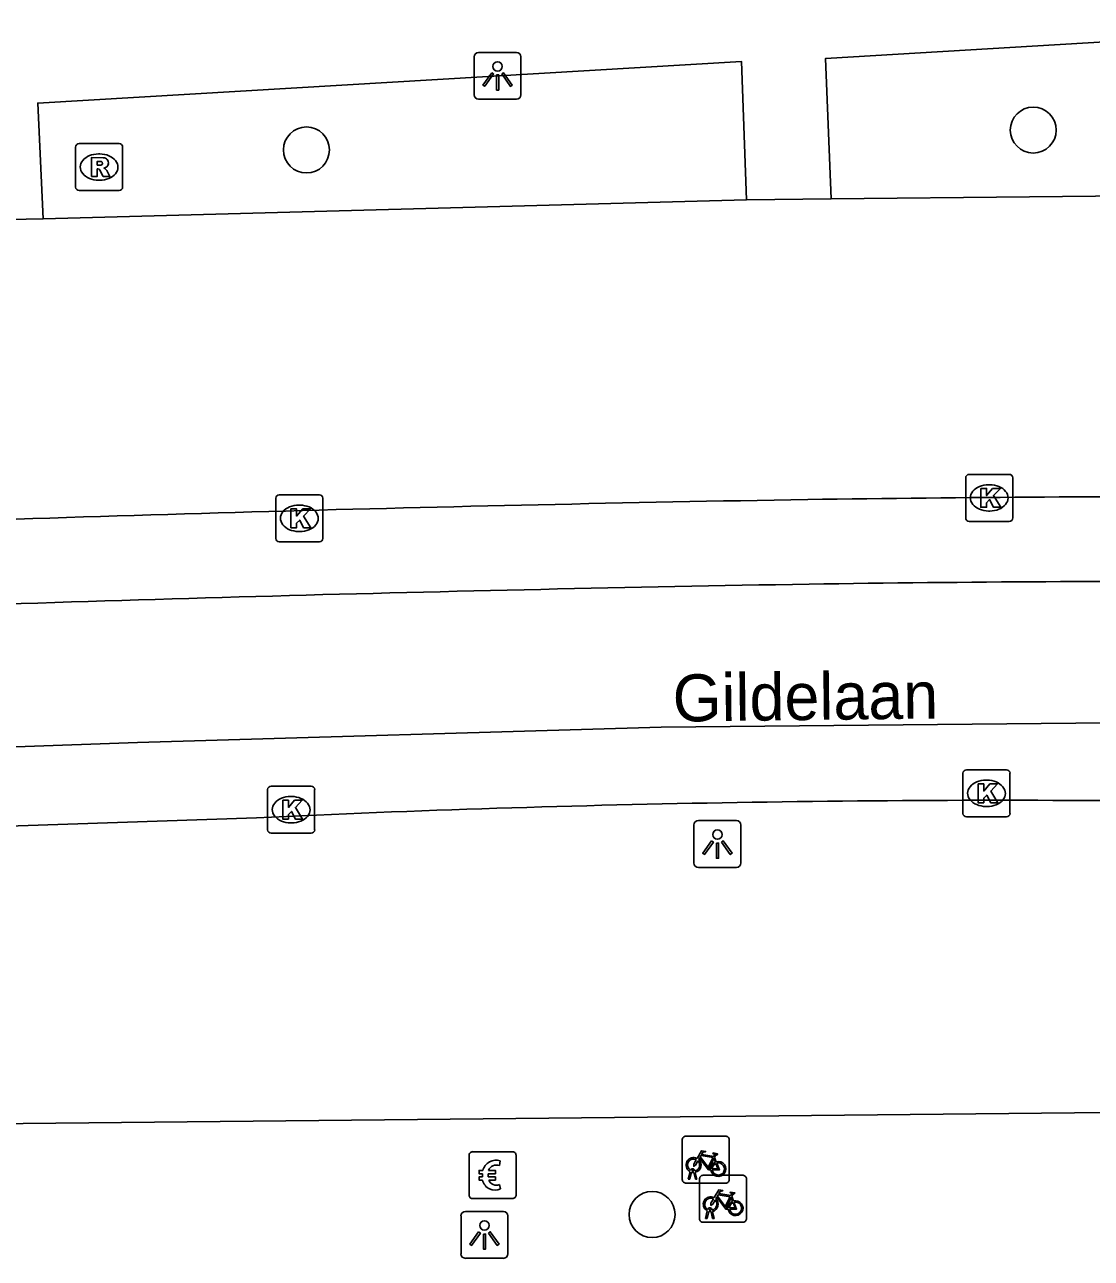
# Model space of a CAD drawing. Extents: x 160861 to 161308, y 384024 to 384878.
# Drawn here: x 161155.67 to 161178.37, y 384282.08 to 384308.33 of the extents above; entities that cross this region are included whole.
import ezdxf

# ---------------------------------------------------------------- set-up
doc = ezdxf.new("R2010")
doc.units = 0
for name, color, linetype in [('IMGEO_Betaalautomaat', 7, 'Continuous'), ('IMGEO_Boom', 7, 'Continuous'), ('IMGEO_Fietsenrek', 7, 'Continuous'), ('IMGEO_Kolk', 7, 'Continuous'), ('IMGEO_Lichtpunt', 7, 'Continuous'), ('IMGEO_Openbare_ruimte_label', 7, 'Continuous'), ('IMGEO_Parkeervlak_open', 7, 'Continuous'), ('IMGEO_Rijbaan_lokaal_gesloten', 7, 'Continuous'), ('IMGEO_Rioolput', 7, 'Continuous'), ('IMGEO_Voetpad_open', 7, 'Continuous')]:
    doc.layers.add(name, color=color, linetype=linetype)

msp = doc.modelspace()

# ---------------------------------------------------------------- linework, layer by layer
at = {"layer": 'IMGEO_Betaalautomaat'}
for p, q in [((161165.206, 384284.35), (161166.047, 384284.35)), ((161166.047, 384284.35), (161165.206, 384284.35)), ((161165.131, 384283.426), (161165.131, 384284.267)), ((161165.131, 384284.267), (161165.131, 384283.426)), ((161165.793, 384284.155), (161165.776, 384284.055)), ((161166.13, 384284.276), (161166.13, 384283.435)), ((161166.13, 384283.435), (161166.13, 384284.276)), ((161165.414, 384283.814), (161165.414, 384283.882)), ((161165.535, 384283.882), (161165.535, 384283.814)), ((161165.78, 384283.649), (161165.802, 384283.562)), ((161166.056, 384283.351), (161165.215, 384283.351)), ((161165.215, 384283.351), (161166.056, 384283.351))]:
    msp.add_line(p, q, dxfattribs=at)
for points in [[(161165.414, 384283.882), (161165.345, 384283.882), (161165.345, 384283.951), (161165.424, 384283.951)], [(161165.419, 384283.745), (161165.345, 384283.745), (161165.345, 384283.814), (161165.414, 384283.814)], [(161165.546, 384283.951), (161165.693, 384283.951), (161165.693, 384283.882), (161165.535, 384283.882)], [(161165.535, 384283.814), (161165.693, 384283.814), (161165.693, 384283.745), (161165.549, 384283.745)]]:
    msp.add_lwpolyline(points, dxfattribs=at)
for centre, radius, start, end in [((161165.209, 384284.273), 0.0779, 92.4484, 184.2845), ((161165.209, 384284.273), 0.0779, 92.4484, 184.2845), ((161166.053, 384284.273), 0.0779, 2.4484, 94.2845), ((161166.053, 384284.273), 0.0779, 2.4484, 94.2845), ((161165.707, 384283.875), 0.293, 73.014, 165.0139), ((161165.713, 384283.888), 0.179, 69.3236, 159.5683), ((161165.68, 384283.8), 0.267, 191.8096, 297.0389), ((161165.713, 384283.815), 0.179, 202.7625, 291.8693), ((161165.209, 384283.429), 0.0779, 182.4484, 274.2845), ((161165.209, 384283.429), 0.0779, 182.4484, 274.2845), ((161166.053, 384283.429), 0.0779, 272.4484, 4.2845), ((161166.053, 384283.429), 0.0779, 272.4484, 4.2845)]:
    msp.add_arc(centre, radius, start, end, dxfattribs=at)
at = {"layer": 'IMGEO_Boom'}
for centre in [(161177.136, 384306.084), (161161.671, 384305.661), (161169.025, 384283.014)]:
    msp.add_circle(centre, 0.489, dxfattribs=at)
at = {"layer": 'IMGEO_Fietsenrek'}
for p, q in [((161169.668, 384283.756), (161169.668, 384284.597)), ((161169.668, 384284.597), (161169.668, 384283.756)), ((161169.743, 384284.681), (161170.584, 384284.681)), ((161170.584, 384284.681), (161169.743, 384284.681)), ((161170.668, 384284.606), (161170.668, 384283.765)), ((161170.668, 384283.765), (161170.668, 384284.606)), ((161170.355, 384284.23), (161170.391, 384284.135)), ((161169.795, 384283.765), (161169.834, 384283.925)), ((161169.864, 384283.913), (161169.829, 384283.765)), ((161169.906, 384283.937), (161169.905, 384283.941)), ((161169.947, 384283.765), (161169.913, 384283.907)), ((161169.937, 384283.948), (161169.938, 384283.941)), ((161169.945, 384283.911), (161169.98, 384283.765)), ((161170.109, 384283.848), (161170.95, 384283.848)), ((161170.95, 384283.848), (161170.109, 384283.848)), ((161171.034, 384283.773), (161171.034, 384282.932)), ((161171.034, 384282.932), (161171.034, 384283.773)), ((161170.593, 384283.681), (161169.752, 384283.681)), ((161169.752, 384283.681), (161170.593, 384283.681)), ((161169.829, 384283.765), (161169.795, 384283.765)), ((161169.98, 384283.765), (161169.947, 384283.765)), ((161170.034, 384282.923), (161170.034, 384283.764)), ((161170.034, 384283.764), (161170.034, 384282.923)), ((161170.721, 384283.397), (161170.757, 384283.302)), ((161170.161, 384282.932), (161170.2, 384283.092)), ((161170.23, 384283.08), (161170.195, 384282.932)), ((161170.272, 384283.104), (161170.271, 384283.108)), ((161170.313, 384282.932), (161170.279, 384283.074)), ((161170.303, 384283.115), (161170.304, 384283.108)), ((161170.311, 384283.078), (161170.346, 384282.932)), ((161170.959, 384282.848), (161170.118, 384282.848)), ((161170.118, 384282.848), (161170.959, 384282.848)), ((161170.195, 384282.932), (161170.161, 384282.932)), ((161170.346, 384282.932), (161170.313, 384282.932))]:
    msp.add_line(p, q, dxfattribs=at)
for points in [[(161169.981, 384284.207), (161170.076, 384284.371), (161170.162, 384284.357), (161170.164, 384284.348), (161170.108, 384284.337), (161170.081, 384284.292), (161170.337, 384284.251)], [(161170.337, 384284.251), (161170.362, 384284.3), (161170.356, 384284.304), (161170.333, 384284.308), (161170.321, 384284.315), (161170.32, 384284.318), (161170.322, 384284.323), (161170.417, 384284.308), (161170.419, 384284.298), (161170.409, 384284.285), (161170.397, 384284.279), (161170.383, 384284.285), (161170.355, 384284.23)], [(161170.002, 384284.155), (161169.95, 384284.065), (161169.91, 384284.04), (161169.911, 384284.087), (161169.966, 384284.181)], [(161170.277, 384283.963), (161170.227, 384283.963), (161170.036, 384284.214), (161170.017, 384284.182)], [(161170.324, 384284.226), (161170.067, 384284.267), (161170.05, 384284.238), (161170.217, 384284.018), (161170.324, 384284.226)], [(161170.372, 384284.128), (161170.342, 384284.205), (161170.233, 384283.987), (161170.276, 384283.987)], [(161170.306, 384283.987), (161170.426, 384283.986), (161170.382, 384284.1)], [(161170.402, 384284.107), (161170.457, 384283.962), (161170.307, 384283.962)], [(161170.347, 384283.374), (161170.442, 384283.538), (161170.528, 384283.524), (161170.53, 384283.515), (161170.474, 384283.504), (161170.447, 384283.459), (161170.703, 384283.418)], [(161170.368, 384283.322), (161170.316, 384283.232), (161170.276, 384283.207), (161170.277, 384283.254), (161170.332, 384283.348)], [(161170.643, 384283.13), (161170.593, 384283.13), (161170.402, 384283.381), (161170.383, 384283.349)], [(161170.69, 384283.393), (161170.433, 384283.434), (161170.416, 384283.405), (161170.583, 384283.185), (161170.69, 384283.393)], [(161170.738, 384283.295), (161170.708, 384283.372), (161170.599, 384283.154), (161170.642, 384283.154)], [(161170.672, 384283.154), (161170.792, 384283.153), (161170.748, 384283.267)], [(161170.768, 384283.274), (161170.823, 384283.129), (161170.673, 384283.129)], [(161170.703, 384283.418), (161170.728, 384283.467), (161170.722, 384283.471), (161170.699, 384283.475), (161170.687, 384283.482), (161170.686, 384283.485), (161170.688, 384283.49), (161170.783, 384283.475), (161170.785, 384283.465), (161170.775, 384283.452), (161170.763, 384283.446), (161170.749, 384283.452), (161170.721, 384283.397)]]:
    msp.add_lwpolyline(points, dxfattribs=at)
for centre, radius, start, end in [((161169.746, 384284.603), 0.0779, 92.4484, 184.2845), ((161169.746, 384284.603), 0.0779, 92.4484, 184.2845), ((161170.59, 384284.603), 0.0779, 2.4484, 94.2845), ((161170.59, 384284.603), 0.0779, 2.4484, 94.2845), ((161169.908, 384284.066), 0.159, 62.6766, 242.1369), ((161169.908, 384284.066), 0.129, 63.3192, 238.903), ((161169.908, 384284.066), 0.129, 283.6043, 43.4302), ((161169.908, 384284.066), 0.159, 283.5766, 46.6042), ((161170.435, 384283.982), 0.159, 113.3408, 178.3217), ((161170.435, 384283.982), 0.159, 187.0065, 105.7708), ((161170.435, 384283.982), 0.129, 113.923, 177.9556), ((161170.435, 384283.982), 0.129, 188.6715, 104.5883), ((161169.888, 384283.937), 0.0499, 12.8025, 158.6934), ((161169.908, 384284.066), 0.159, 253.9967, 271.7867), ((161169.888, 384283.937), 0.0174, 12.8025, 163.4502), ((161169.908, 384284.066), 0.129, 253.415, 269.0204), ((161170.112, 384283.77), 0.0779, 92.4484, 184.2845), ((161170.112, 384283.77), 0.0779, 92.4484, 184.2845), ((161170.956, 384283.77), 0.0779, 2.4484, 94.2845), ((161170.956, 384283.77), 0.0779, 2.4484, 94.2845), ((161169.746, 384283.759), 0.0779, 182.4484, 274.2845), ((161169.746, 384283.759), 0.0779, 182.4484, 274.2845), ((161170.59, 384283.759), 0.0779, 272.4484, 4.2845), ((161170.59, 384283.759), 0.0779, 272.4484, 4.2845), ((161170.274, 384283.233), 0.159, 62.6766, 242.1369), ((161170.274, 384283.233), 0.129, 63.3192, 238.903), ((161170.274, 384283.233), 0.129, 283.6043, 43.4302), ((161170.274, 384283.233), 0.159, 283.5766, 46.6042), ((161170.801, 384283.149), 0.159, 113.3408, 178.3217), ((161170.801, 384283.149), 0.159, 187.0065, 105.7708), ((161170.801, 384283.149), 0.129, 113.923, 177.9556), ((161170.801, 384283.149), 0.129, 188.6715, 104.5883), ((161170.254, 384283.104), 0.0499, 12.8025, 158.6934), ((161170.274, 384283.233), 0.159, 253.9967, 271.7867), ((161170.254, 384283.104), 0.0174, 12.8025, 163.4502), ((161170.274, 384283.233), 0.129, 253.415, 269.0204), ((161170.112, 384282.926), 0.0779, 182.4484, 274.2845), ((161170.112, 384282.926), 0.0779, 182.4484, 274.2845), ((161170.956, 384282.926), 0.0779, 272.4484, 4.2845), ((161170.956, 384282.926), 0.0779, 272.4484, 4.2845)]:
    msp.add_arc(centre, radius, start, end, dxfattribs=at)
at = {"layer": 'IMGEO_Kolk'}
for p, q in [((161175.773, 384298.759), (161176.625, 384298.759)), ((161175.698, 384297.833), (161175.698, 384298.685)), ((161176.186, 384298.539), (161176.211, 384298.539)), ((161176.699, 384298.685), (161176.699, 384297.833)), ((161161.018, 384297.398), (161161.018, 384298.25)), ((161161.093, 384298.324), (161161.945, 384298.324)), ((161162.019, 384298.25), (161162.019, 384297.398)), ((161161.506, 384298.104), (161161.531, 384298.104)), ((161176.209, 384297.979), (161176.184, 384297.979)), ((161176.625, 384297.759), (161175.773, 384297.759)), ((161161.529, 384297.544), (161161.504, 384297.544)), ((161161.945, 384297.324), (161161.093, 384297.324)), ((161175.715, 384292.474), (161176.567, 384292.474)), ((161175.64, 384291.548), (161175.64, 384292.4)), ((161176.128, 384292.254), (161176.153, 384292.254)), ((161176.641, 384292.4), (161176.641, 384291.548)), ((161160.844, 384291.2), (161160.844, 384292.052)), ((161160.919, 384292.126), (161161.771, 384292.126)), ((161161.332, 384291.906), (161161.357, 384291.906)), ((161161.845, 384292.052), (161161.845, 384291.2)), ((161176.151, 384291.694), (161176.126, 384291.694)), ((161176.567, 384291.474), (161175.715, 384291.474)), ((161161.771, 384291.126), (161160.919, 384291.126)), ((161161.355, 384291.346), (161161.33, 384291.346))]:
    msp.add_line(p, q, dxfattribs=at)
for points in [[(161175.773, 384298.759), (161176.625, 384298.759)], [(161175.698, 384297.833), (161175.698, 384298.685)], [(161176.699, 384298.685), (161176.699, 384297.833)], [(161161.018, 384297.398), (161161.018, 384298.25)], [(161161.093, 384298.324), (161161.945, 384298.324)], [(161162.019, 384298.25), (161162.019, 384297.398)], [(161176.019, 384298.459), (161176.142, 384298.459), (161176.142, 384298.308), (161176.272, 384298.459), (161176.436, 384298.459), (161176.29, 384298.308), (161176.443, 384298.059), (161176.291, 384298.059), (161176.206, 384298.223), (161176.142, 384298.156), (161176.142, 384298.059), (161176.019, 384298.059), (161176.019, 384298.459)], [(161161.339, 384298.024), (161161.462, 384298.024), (161161.462, 384297.873), (161161.592, 384298.024), (161161.756, 384298.024), (161161.61, 384297.873), (161161.763, 384297.624), (161161.611, 384297.624), (161161.526, 384297.788), (161161.462, 384297.721), (161161.462, 384297.624), (161161.339, 384297.624), (161161.339, 384298.024)], [(161176.625, 384297.759), (161175.773, 384297.759)], [(161161.945, 384297.324), (161161.093, 384297.324)], [(161175.715, 384292.474), (161176.567, 384292.474)], [(161175.64, 384291.548), (161175.64, 384292.4)], [(161175.961, 384292.174), (161176.084, 384292.174), (161176.084, 384292.023), (161176.214, 384292.174), (161176.378, 384292.174), (161176.232, 384292.023), (161176.385, 384291.774), (161176.233, 384291.774), (161176.148, 384291.938), (161176.084, 384291.871), (161176.084, 384291.774), (161175.961, 384291.774), (161175.961, 384292.174)], [(161176.641, 384292.4), (161176.641, 384291.548)], [(161160.844, 384291.2), (161160.844, 384292.052)], [(161160.919, 384292.126), (161161.771, 384292.126)], [(161161.845, 384292.052), (161161.845, 384291.2)], [(161161.165, 384291.826), (161161.288, 384291.826), (161161.288, 384291.675), (161161.418, 384291.826), (161161.582, 384291.826), (161161.436, 384291.675), (161161.589, 384291.426), (161161.437, 384291.426), (161161.352, 384291.59), (161161.288, 384291.523), (161161.288, 384291.426), (161161.165, 384291.426), (161161.165, 384291.826)], [(161176.567, 384291.474), (161175.715, 384291.474)], [(161161.771, 384291.126), (161160.919, 384291.126)]]:
    msp.add_lwpolyline(points, dxfattribs=at)
for centre, start, end in [((161175.775, 384298.683), 91.552, 178.448), ((161175.775, 384298.683), 91.552, 178.448), ((161176.623, 384298.683), 1.552, 88.448), ((161176.623, 384298.683), 1.552, 88.448), ((161161.095, 384298.248), 91.552, 178.448), ((161161.095, 384298.248), 91.552, 178.448), ((161161.943, 384298.248), 1.552, 88.448), ((161161.943, 384298.248), 1.552, 88.448), ((161175.775, 384297.835), 181.552, 268.448), ((161175.775, 384297.835), 181.552, 268.448), ((161176.623, 384297.835), 271.552, 358.448), ((161176.623, 384297.835), 271.552, 358.448), ((161161.095, 384297.4), 181.552, 268.448), ((161161.095, 384297.4), 181.552, 268.448), ((161161.943, 384297.4), 271.552, 358.448), ((161161.943, 384297.4), 271.552, 358.448), ((161175.717, 384292.398), 91.552, 178.448), ((161175.717, 384292.398), 91.552, 178.448), ((161176.565, 384292.398), 1.552, 88.448), ((161176.565, 384292.398), 1.552, 88.448), ((161160.921, 384292.05), 91.552, 178.448), ((161160.921, 384292.05), 91.552, 178.448), ((161161.769, 384292.05), 1.552, 88.448), ((161161.769, 384292.05), 1.552, 88.448), ((161175.717, 384291.55), 181.552, 268.448), ((161175.717, 384291.55), 181.552, 268.448), ((161176.565, 384291.55), 271.552, 358.448), ((161176.565, 384291.55), 271.552, 358.448), ((161160.921, 384291.202), 181.552, 268.448), ((161160.921, 384291.202), 181.552, 268.448), ((161161.769, 384291.202), 271.552, 358.448), ((161161.769, 384291.202), 271.552, 358.448)]:
    msp.add_arc(centre, 0.0765, start, end, dxfattribs=at)
for centre, major_axis, ratio, start_param, end_param in [((161176.185, 384298.259), (-0.387, 0.002), 0.722429, 4.712389, 7.853982), ((161176.21, 384298.259), (-0.39, 0.002), 0.717154, 1.570796, 4.712389), ((161161.505, 384297.824), (-0.387, 0.002), 0.722429, 4.712389, 7.853982), ((161161.53, 384297.824), (-0.39, 0.002), 0.717154, 1.570796, 4.712389), ((161176.127, 384291.974), (-0.387, 0.002), 0.722429, 4.712389, 7.853982), ((161176.152, 384291.974), (-0.39, 0.002), 0.717154, 1.570796, 4.712389), ((161161.331, 384291.626), (-0.387, 0.002), 0.722429, 4.712389, 7.853982), ((161161.356, 384291.626), (-0.39, 0.002), 0.717154, 1.570796, 4.712389)]:
    msp.add_ellipse(centre, major_axis=major_axis, ratio=ratio, start_param=start_param, end_param=end_param, dxfattribs=at)
at = {"layer": 'IMGEO_Lichtpunt'}
for p, q in [((161166.141, 384307.736), (161165.333, 384307.736)), ((161166.141, 384307.736), (161165.333, 384307.736)), ((161165.239, 384307.641), (161165.239, 384306.834)), ((161165.239, 384307.641), (161165.239, 384306.834)), ((161166.235, 384306.834), (161166.235, 384307.641)), ((161166.235, 384306.834), (161166.235, 384307.641)), ((161165.333, 384306.74), (161166.141, 384306.74)), ((161165.333, 384306.74), (161166.141, 384306.74)), ((161170.819, 384291.394), (161170.011, 384291.394)), ((161170.819, 384291.394), (161170.011, 384291.394)), ((161169.917, 384291.299), (161169.917, 384290.492)), ((161169.917, 384291.299), (161169.917, 384290.492)), ((161170.913, 384290.492), (161170.913, 384291.299)), ((161170.913, 384290.492), (161170.913, 384291.299)), ((161170.011, 384290.398), (161170.819, 384290.398)), ((161170.011, 384290.398), (161170.819, 384290.398)), ((161164.959, 384282.983), (161164.959, 384282.176)), ((161164.959, 384282.983), (161164.959, 384282.176)), ((161165.861, 384283.078), (161165.053, 384283.078)), ((161165.861, 384283.078), (161165.053, 384283.078)), ((161165.955, 384282.176), (161165.955, 384282.983)), ((161165.955, 384282.176), (161165.955, 384282.983)), ((161165.053, 384282.082), (161165.861, 384282.082)), ((161165.053, 384282.082), (161165.861, 384282.082))]:
    msp.add_line(p, q, dxfattribs=at)
for points in [[(161165.613, 384307.305), (161165.652, 384307.277), (161165.464, 384307.015), (161165.426, 384307.042), (161165.613, 384307.305)], [(161165.715, 384307.257), (161165.762, 384307.257), (161165.762, 384306.935), (161165.715, 384306.935), (161165.715, 384307.257)], [(161165.825, 384307.277), (161165.863, 384307.304), (161166.05, 384307.042), (161166.011, 384307.014), (161165.825, 384307.277)], [(161170.291, 384290.963), (161170.33, 384290.935), (161170.142, 384290.673), (161170.104, 384290.7), (161170.291, 384290.963)], [(161170.393, 384290.915), (161170.44, 384290.915), (161170.44, 384290.593), (161170.393, 384290.593), (161170.393, 384290.915)], [(161170.503, 384290.935), (161170.541, 384290.962), (161170.728, 384290.7), (161170.689, 384290.672), (161170.503, 384290.935)], [(161165.333, 384282.647), (161165.372, 384282.619), (161165.184, 384282.357), (161165.146, 384282.384), (161165.333, 384282.647)], [(161165.435, 384282.599), (161165.482, 384282.599), (161165.482, 384282.277), (161165.435, 384282.277), (161165.435, 384282.599)], [(161165.545, 384282.619), (161165.583, 384282.646), (161165.77, 384282.384), (161165.731, 384282.356), (161165.545, 384282.619)]]:
    msp.add_lwpolyline(points, dxfattribs=at)
for centre in [(161165.738, 384307.439), (161170.416, 384291.097), (161165.458, 384282.781)]:
    msp.add_circle(centre, 0.0994, dxfattribs=at)
for centre, start, end in [((161165.333, 384307.641), 90, 180), ((161165.333, 384307.641), 90, 180), ((161166.141, 384307.641), 0, 90), ((161166.141, 384307.641), 0, 90), ((161165.333, 384306.834), 180, 270), ((161165.333, 384306.834), 180, 270), ((161166.141, 384306.834), 270, 0), ((161166.141, 384306.834), 270, 360), ((161170.011, 384291.299), 90, 180), ((161170.011, 384291.299), 90, 180), ((161170.819, 384291.299), 0, 90), ((161170.819, 384291.299), 0, 90), ((161170.011, 384290.492), 180, 270), ((161170.011, 384290.492), 180, 270), ((161170.819, 384290.492), 270, 0), ((161170.819, 384290.492), 270, 360), ((161165.053, 384282.983), 90, 180), ((161165.053, 384282.983), 90, 180), ((161165.861, 384282.983), 0, 90), ((161165.861, 384282.983), 0, 90), ((161165.053, 384282.176), 180, 270), ((161165.053, 384282.176), 180, 270), ((161165.861, 384282.176), 270, 0), ((161165.861, 384282.176), 270, 360)]:
    msp.add_arc(centre, 0.0946, start, end, dxfattribs=at)
at = {"layer": 'IMGEO_Parkeervlak_open'}
for points in [[(161156.07, 384304.199), (161171.032, 384304.603)], [(161172.837, 384304.619), (161181.279, 384304.707), (161187.229, 384304.664)]]:
    msp.add_lwpolyline(points, dxfattribs=at)
at = {"layer": 'IMGEO_Rijbaan_lokaal_gesloten'}
for points in [[(161145.919, 384292.623), (161158.076, 384293.055), (161169.217, 384293.379), (161180.249, 384293.487), (161187.445, 384293.379), (161201.12, 384293.117), (161202.291, 384293.04), (161203.531, 384292.747), (161204.748, 384292.285), (161205.642, 384291.869), (161207.3, 384290.939)], [(161150.667, 384291.117), (161160.607, 384291.455)]]:
    msp.add_lwpolyline(points, dxfattribs=at)
for centre, radius, start, end in [((161189.999, 383245.803), 1052.57, 90.961464, 92.210415), ((161181.39, 383656.061), 642.228, 89.010299, 90.807683), ((161190.007, 383243.148), 1053.424, 90.959484, 92.20176), ((161181.42, 383654.261), 642.228, 89.010299, 90.807683), ((161176.485, 383951.818), 340.008, 89.22726, 92.67654)]:
    msp.add_arc(centre, radius, start, end, dxfattribs=at)
at = {"layer": 'IMGEO_Rioolput'}
for p, q in [((161156.758, 384304.871), (161156.758, 384305.723)), ((161156.833, 384305.797), (161157.685, 384305.797)), ((161157.246, 384305.577), (161157.271, 384305.577)), ((161157.759, 384305.723), (161157.759, 384304.871)), ((161157.685, 384304.797), (161156.833, 384304.797)), ((161157.269, 384305.017), (161157.244, 384305.017))]:
    msp.add_line(p, q, dxfattribs=at)
for points in [[(161156.758, 384304.871), (161156.758, 384305.723)], [(161156.833, 384305.797), (161157.685, 384305.797)], [(161157.759, 384305.723), (161157.759, 384304.871)], [(161157.347, 384305.495), (161157.095, 384305.497), (161157.095, 384305.097)], [(161157.273, 384305.416), (161157.219, 384305.416), (161157.219, 384305.335)], [(161157.219, 384305.335), (161157.271, 384305.335)], [(161157.095, 384305.097), (161157.219, 384305.097), (161157.219, 384305.259), (161157.23, 384305.259)], [(161157.277, 384305.23), (161157.348, 384305.097), (161157.488, 384305.097), (161157.423, 384305.223)], [(161157.685, 384304.797), (161156.833, 384304.797)]]:
    msp.add_lwpolyline(points, dxfattribs=at)
for centre, radius, start, end in [((161156.835, 384305.721), 0.0765, 91.552, 178.448), ((161156.835, 384305.721), 0.0765, 91.552, 178.448), ((161157.683, 384305.721), 0.0765, 1.552, 88.448), ((161157.683, 384305.721), 0.0765, 1.552, 88.448), ((161157.255, 384305.524), 0.19, 274.7715, 282.9687), ((161157.279, 384305.32), 0.0964, 77.0061, 93.1865), ((161157.293, 384305.377), 0.0378, 276.6634, 79.6772), ((161157.346, 384305.385), 0.109, 350.3612, 89.416), ((161157.344, 384305.385), 0.112, 277.5842, 350.9817), ((161157.229, 384305.206), 0.0533, 26.0293, 88.6989), ((161157.328, 384305.17), 0.108, 29.5134, 73.7905), ((161156.835, 384304.873), 0.0765, 181.552, 268.448), ((161156.835, 384304.873), 0.0765, 181.552, 268.448), ((161157.683, 384304.873), 0.0765, 271.552, 358.448), ((161157.683, 384304.873), 0.0765, 271.552, 358.448)]:
    msp.add_arc(centre, radius, start, end, dxfattribs=at)
for centre, major_axis, ratio, start_param, end_param in [((161157.245, 384305.297), (-0.387, 0.002), 0.722429, 4.712389, 7.853982), ((161157.27, 384305.297), (-0.39, 0.002), 0.717154, 1.570796, 4.712389)]:
    msp.add_ellipse(centre, major_axis=major_axis, ratio=ratio, start_param=start_param, end_param=end_param, dxfattribs=at)
at = {"layer": 'IMGEO_Voetpad_open'}
for points in [[(161172.837, 384304.619), (161172.712, 384307.603), (161184.724, 384308.326), (161187.148, 384308.033), (161187.229, 384304.664)], [(161156.07, 384304.199), (161155.954, 384306.659), (161170.926, 384307.545), (161171.032, 384304.603)], [(161171.032, 384304.603), (161172.837, 384304.619)], [(161154.255, 384304.163), (161156.07, 384304.199)], [(161200.882, 384291.443), (161204.336, 384285.396), (161186.405, 384285.262), (161154.932, 384284.943), (161150.667, 384291.117)]]:
    msp.add_lwpolyline(points, dxfattribs=at)

# ---------------------------------------------------------------- texts
at = {"layer": 'IMGEO_Openbare_ruimte_label'}
msp.add_text('Gildelaan', height=1, rotation=0.6875, dxfattribs=at).set_placement((161169.469, 384293.499))

doc.saveas('drawing.dxf')
